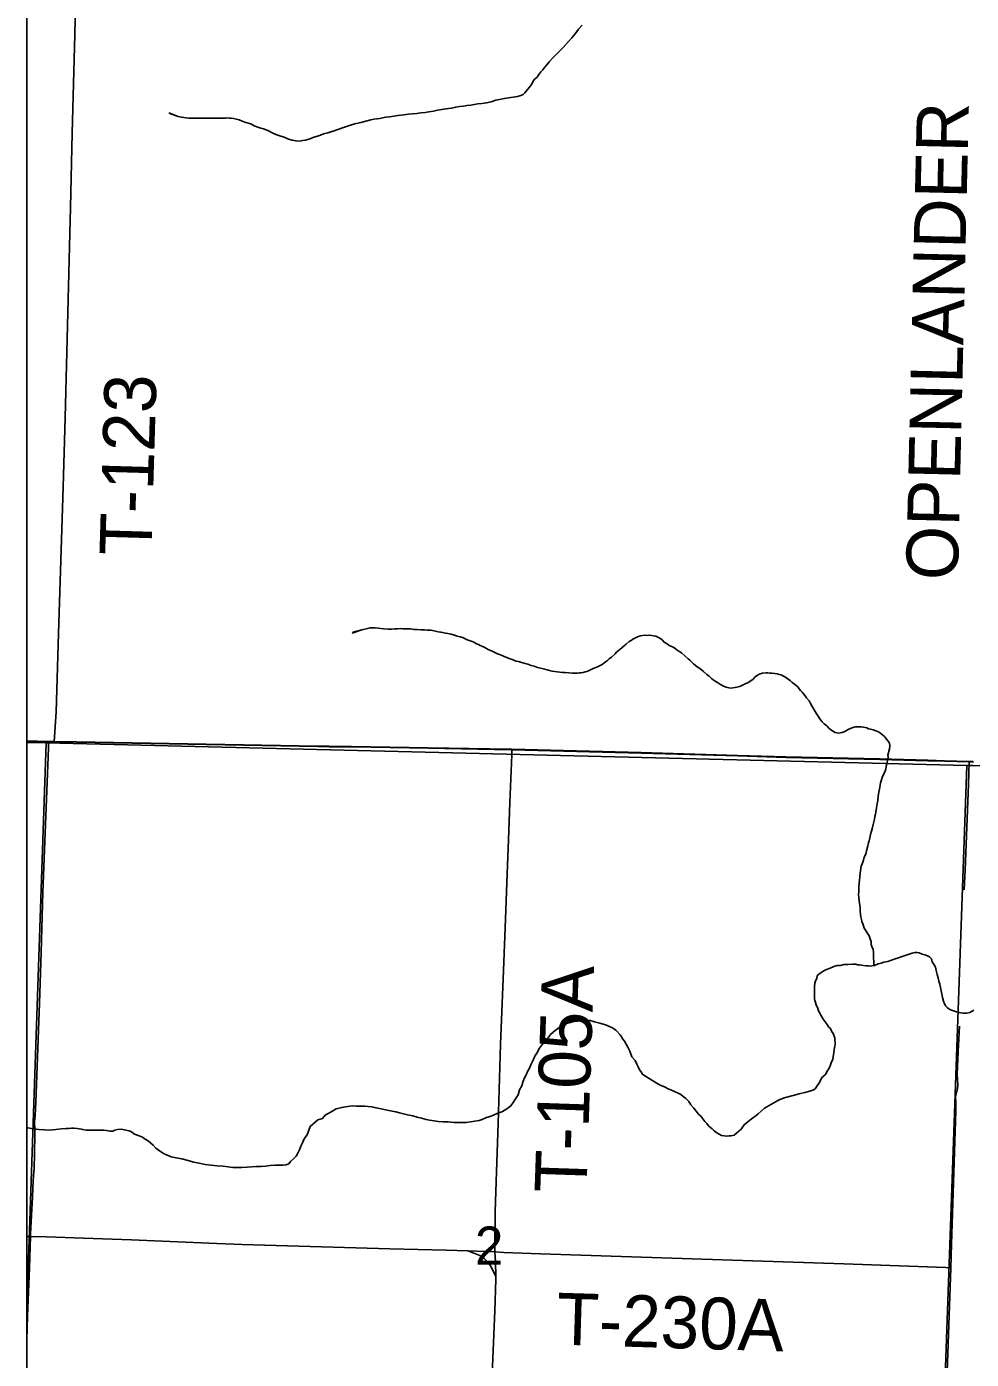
# Model space of a CAD drawing. Extents: x 2.4 to 73.1, y 4.5 to 25.6.
# Drawn here: x 29.497 to 30.015, y 21.341 to 22.071 of the extents above; entities that cross this region are included whole.
import ezdxf

# ---------------------------------------------------------------- set-up
doc = ezdxf.new("R2010")
doc.units = 0
for name, color, linetype in [('GM_X_County_Road', 7, 'Continuous'), ('GM_X_Interchange_Ramps', 7, 'Continuous'), ('GM_X_Minor_River', 7, 'Continuous'), ('GM_X_Section', 7, 'Continuous'), ('GM_X_Section_Text', 7, 'Continuous'), ('GM_X_Township_Road', 7, 'Continuous'), ('GM_X_Township_Road_Text', 7, 'Continuous'), ('GM_X_US_Shield', 7, 'Continuous'), ('SH_Cut_Line', 7, 'Continuous'), ('SH_Data', 7, 'Continuous')]:
    doc.layers.add(name, color=color, linetype=linetype)

msp = doc.modelspace()

# ---------------------------------------------------------------- linework, layer by layer
at = {"layer": 'GM_X_County_Road'}
for p, q in [((29.49738, 21.40799), (29.49951, 21.40794)), ((29.73903, 21.40002), (29.7538, 21.39953))]:
    msp.add_line(p, q, dxfattribs=at)
for points in [[(29.49951, 21.40794), (29.50826, 21.40772), (29.52844, 21.40712), (29.55486, 21.40611), (29.58437, 21.40485), (29.60144, 21.4041), (29.61542, 21.40366), (29.63405, 21.40308), (29.69622, 21.40122), (29.72731, 21.40046), (29.73903, 21.40002)], [(29.73903, 21.40002), (29.74271, 21.39861), (29.74548, 21.39755), (29.74793, 21.3959), (29.75002, 21.39379), (29.75168, 21.39134), (29.75234, 21.39001), (29.75423, 21.3862)], [(29.75423, 21.3862), (29.75414, 21.39405), (29.75399, 21.39682), (29.7538, 21.39953)], [(29.74852, 21.23783), (29.74859, 21.24695), (29.74896, 21.25396), (29.75029, 21.28495), (29.75378, 21.36727), (29.75425, 21.38437), (29.75423, 21.3862)]]:
    msp.add_lwpolyline(points, dxfattribs=at)
at = {"layer": 'GM_X_Interchange_Ramps'}
for points in [[(29.49738, 24.68879), (29.49738, 21.67933), (29.50927, 21.67914), (29.51231, 21.67909), (29.5246, 21.6789), (29.65672, 21.67652), (29.66291, 21.67644), (29.67532, 21.67635), (29.71729, 21.67567), (29.76236, 21.67485), (29.76299, 21.67483), (29.83385, 21.67299), (29.88667, 21.67142), (29.91306, 21.67062), (29.96435, 21.6695), (29.99074, 21.66878), (30.00001, 21.66848), (30.01339, 21.66813), (30.01568, 21.66809)], [(30.01568, 21.66809), (30.01339, 21.66813), (30.00001, 21.66848), (29.99074, 21.66878), (29.96435, 21.6695), (29.91306, 21.67062), (29.88667, 21.67142), (29.83385, 21.67299), (29.76299, 21.67483), (29.76236, 21.67485), (29.71729, 21.67567), (29.67532, 21.67635), (29.66291, 21.67644), (29.65672, 21.67652), (29.5246, 21.6789), (29.51231, 21.67909), (29.50927, 21.67914), (29.49738, 21.67933), (29.49738, 18.64027)]]:
    msp.add_lwpolyline(points, dxfattribs=at)
at = {"layer": 'GM_X_Minor_River'}
for points in [[(29.76606, 22.03227), (29.7674, 22.03263), (29.76835, 22.03299), (29.76931, 22.03336), (29.77009, 22.03429), (29.77319, 22.03823), (29.77416, 22.03936), (29.77514, 22.04143), (29.77688, 22.04293), (29.77785, 22.04443), (29.77901, 22.04574), (29.77998, 22.04687), (29.78095, 22.04818), (29.78212, 22.04968), (29.78348, 22.05137), (29.78541, 22.05343), (29.78734, 22.0553), (29.78927, 22.05736), (29.79121, 22.05923), (29.79392, 22.06223), (29.79585, 22.06448), (29.79779, 22.06672), (29.79954, 22.06917), (29.80148, 22.07142)], [(29.57516, 22.02332), (29.58027, 22.02134), (29.57611, 22.02274), (29.58027, 22.02134), (29.58216, 22.02093), (29.58463, 22.0207), (29.58615, 22.02049), (29.58786, 22.02046), (29.58976, 22.02043), (29.59167, 22.0204), (29.59357, 22.02037), (29.59832, 22.02048), (29.59946, 22.02047), (29.6008, 22.02044), (29.60232, 22.02042), (29.60365, 22.0204), (29.60498, 22.02038), (29.60612, 22.02036), (29.60707, 22.02054), (29.60821, 22.02052), (29.60935, 22.0205), (29.61068, 22.02029), (29.6122, 22.01988), (29.61371, 22.01948), (29.61541, 22.01888), (29.6173, 22.01809), (29.62014, 22.01729), (29.62203, 22.01631), (29.62392, 22.01552), (29.62562, 22.01492), (29.62714, 22.01452), (29.62846, 22.01412), (29.62978, 22.01353), (29.63148, 22.01255), (29.63375, 22.01156), (29.63602, 22.01077), (29.63829, 22.00997), (29.64074, 22.00898), (29.64283, 22.00838), (29.64491, 22.00797), (29.64681, 22.00793), (29.64853, 22.00829), (29.65005, 22.00845), (29.65139, 22.00881), (29.65292, 22.00936), (29.65464, 22.01009), (29.65655, 22.01063), (29.65828, 22.01117), (29.66, 22.01191), (29.66229, 22.01244), (29.66401, 22.01298), (29.66573, 22.01352), (29.66726, 22.01407), (29.66879, 22.01462), (29.67032, 22.01516), (29.67204, 22.01571), (29.67357, 22.01625), (29.67529, 22.01679), (29.67701, 22.01734), (29.67873, 22.01769), (29.68102, 22.01822), (29.68579, 22.01948), (29.68751, 22.01983), (29.68903, 22.02), (29.69075, 22.02035), (29.69228, 22.0207), (29.694, 22.02106), (29.69609, 22.02122), (29.69838, 22.02156), (29.70066, 22.0219), (29.7039, 22.02223), (29.70638, 22.02257), (29.70866, 22.02273), (29.71095, 22.02307), (29.71324, 22.02341), (29.71552, 22.02357), (29.71762, 22.02391), (29.7201, 22.02425), (29.72239, 22.02479), (29.72468, 22.02513), (29.72697, 22.02548), (29.73002, 22.026), (29.73231, 22.02653), (29.73441, 22.02688), (29.7365, 22.02703), (29.73841, 22.02738), (29.7405, 22.02754), (29.74241, 22.02789), (29.74451, 22.02824), (29.7466, 22.0284), (29.74908, 22.02893), (29.75175, 22.02945), (29.75424, 22.03036), (29.75729, 22.03089), (29.75901, 22.03124), (29.76034, 22.03141), (29.76129, 22.03158), (29.76244, 22.03175), (29.76377, 22.03192), (29.76492, 22.03209), (29.76606, 22.03227)], [(29.67568, 21.73843), (29.68085, 21.74025), (29.67607, 21.73899), (29.68085, 21.74025), (29.68257, 21.7406), (29.68409, 21.74096), (29.68543, 21.74131), (29.68695, 21.74129), (29.68828, 21.74127), (29.6898, 21.74106), (29.69132, 21.74103), (29.69303, 21.74081), (29.69531, 21.74059), (29.69721, 21.74056), (29.69892, 21.74072), (29.70044, 21.7407), (29.70197, 21.74086), (29.7033, 21.74084), (29.70463, 21.74082), (29.70615, 21.7408), (29.70748, 21.74077), (29.70938, 21.74037), (29.71128, 21.74034), (29.71337, 21.7403), (29.71527, 21.74027), (29.7166, 21.74006), (29.71774, 21.74004), (29.71888, 21.74002), (29.72267, 21.7392), (29.724, 21.73899), (29.72514, 21.73879), (29.72665, 21.73838), (29.72798, 21.73817), (29.72988, 21.73776), (29.73158, 21.73735), (29.73309, 21.73676), (29.7348, 21.73635), (29.7365, 21.73575), (29.73782, 21.73516), (29.73914, 21.73457), (29.74028, 21.73417), (29.74123, 21.73378), (29.74217, 21.73339), (29.74368, 21.7326), (29.74481, 21.7322), (29.74576, 21.73162), (29.7467, 21.73122), (29.74783, 21.73064), (29.74915, 21.73004), (29.75047, 21.72926), (29.75199, 21.72867), (29.75368, 21.72788), (29.75519, 21.7271), (29.7569, 21.7265), (29.75841, 21.72572), (29.76067, 21.72492), (29.76219, 21.72433), (29.7637, 21.72373), (29.76521, 21.72314), (29.76673, 21.72293), (29.76786, 21.72253), (29.769, 21.72213), (29.77032, 21.72173), (29.77184, 21.72132), (29.77354, 21.72073), (29.77525, 21.72032), (29.77714, 21.71953), (29.77941, 21.71911), (29.78093, 21.71871), (29.78244, 21.71831), (29.78358, 21.71791), (29.78509, 21.7175), (29.78642, 21.71748), (29.78794, 21.71727), (29.78927, 21.71706), (29.79079, 21.71684), (29.79231, 21.71682), (29.7963, 21.71657), (29.79744, 21.71655), (29.79877, 21.71653), (29.79991, 21.7167), (29.80105, 21.71668), (29.80201, 21.71686), (29.80316, 21.71722), (29.80411, 21.71739), (29.80507, 21.71776), (29.80603, 21.71831), (29.80717, 21.71886), (29.80851, 21.71941), (29.80966, 21.71977), (29.81062, 21.72033), (29.81254, 21.72125), (29.81427, 21.72274), (29.81542, 21.72348), (29.81639, 21.72442), (29.81754, 21.72516), (29.81966, 21.72703), (29.82044, 21.72796), (29.82141, 21.7289), (29.82237, 21.72964), (29.82333, 21.73039)], [(29.82333, 21.73039), (29.82468, 21.7317), (29.82565, 21.73244), (29.82738, 21.73374), (29.82834, 21.7343), (29.8293, 21.73504), (29.83045, 21.7356), (29.83217, 21.73652), (29.83351, 21.73688), (29.83466, 21.73705), (29.83599, 21.73722), (29.83713, 21.7372), (29.83827, 21.73737), (29.84188, 21.73675), (29.84301, 21.73616), (29.84414, 21.73557), (29.84527, 21.73479), (29.84639, 21.73344), (29.84809, 21.73247), (29.84922, 21.73169), (29.85016, 21.73129), (29.85167, 21.73051), (29.85336, 21.72934), (29.85506, 21.72818), (29.856, 21.72759), (29.85787, 21.72585), (29.85956, 21.7243), (29.8605, 21.72353), (29.86162, 21.72256), (29.86256, 21.7216), (29.86369, 21.72063), (29.865, 21.71966), (29.86651, 21.71868), (29.86801, 21.71733), (29.86989, 21.71578), (29.87101, 21.71481), (29.87233, 21.71365), (29.87383, 21.71249), (29.87533, 21.71151), (29.87628, 21.71093), (29.87722, 21.71034), (29.87891, 21.70937), (29.88043, 21.70877), (29.88194, 21.70837), (29.88289, 21.70835), (29.88537, 21.70869), (29.88632, 21.70887), (29.88766, 21.70923), (29.88862, 21.70959), (29.89015, 21.71033), (29.89111, 21.71088), (29.89226, 21.71125), (29.8936, 21.71217), (29.89495, 21.7131), (29.8963, 21.71441), (29.89803, 21.71571), (29.89899, 21.71608), (29.90033, 21.71644), (29.90223, 21.7166), (29.90318, 21.71658), (29.90432, 21.71656), (29.90546, 21.71655), (29.90698, 21.71633), (29.90831, 21.71612), (29.90944, 21.71572), (29.91058, 21.71551), (29.91152, 21.71493), (29.91247, 21.71454), (29.91341, 21.71395), (29.91454, 21.71298), (29.91548, 21.7124), (29.9166, 21.71143), (29.91773, 21.71046), (29.91867, 21.70969), (29.91961, 21.70891), (29.92035, 21.70795), (29.9211, 21.70699), (29.92203, 21.70602), (29.92297, 21.70506), (29.92372, 21.7041), (29.92446, 21.70294), (29.92577, 21.7014), (29.9265, 21.69987), (29.92854, 21.69642), (29.9291, 21.69546), (29.92965, 21.6945), (29.93077, 21.69296), (29.93132, 21.69201), (29.93207, 21.69085), (29.933, 21.68989), (29.93413, 21.68873), (29.93544, 21.68757), (29.93675, 21.68622), (29.93825, 21.68506), (29.93919, 21.68447), (29.94014, 21.68407), (29.94184, 21.68367), (29.94299, 21.68384), (29.94394, 21.68402), (29.94509, 21.68438), (29.94624, 21.68512)], [(29.94624, 21.68512), (29.94758, 21.68586), (29.94931, 21.68659), (29.95026, 21.68696), (29.95122, 21.68713), (29.95217, 21.68711), (29.95331, 21.6871), (29.95426, 21.68708), (29.95653, 21.68666), (29.95748, 21.68646), (29.95843, 21.68607), (29.95938, 21.68586), (29.96089, 21.68546), (29.9624, 21.68486), (29.9641, 21.68408), (29.96711, 21.68175), (29.96823, 21.6804), (29.96916, 21.67924), (29.9699, 21.67809), (29.97008, 21.67695), (29.96985, 21.67486), (29.96946, 21.67373), (29.96925, 21.67278), (29.96885, 21.67165), (29.96902, 21.67051), (29.96769, 21.66334)], [(29.95872, 21.57259), (29.95602, 21.57687), (29.95567, 21.57803), (29.95532, 21.57918), (29.9546, 21.58053), (29.95444, 21.58148), (29.9541, 21.58301), (29.95395, 21.58435), (29.95382, 21.58625), (29.95369, 21.58835), (29.95336, 21.59026), (29.95322, 21.59178), (29.95308, 21.5935), (29.95295, 21.59559), (29.95298, 21.59654), (29.95301, 21.59768), (29.95306, 21.59939), (29.95331, 21.60147), (29.95336, 21.60318), (29.9536, 21.60489), (29.95385, 21.60697), (29.95411, 21.60944), (29.95434, 21.61076), (29.95495, 21.61207), (29.95517, 21.61302), (29.95558, 21.61415), (29.95601, 21.61566), (29.95662, 21.61697), (29.95703, 21.61829), (29.95746, 21.61999), (29.9579, 21.62187), (29.95833, 21.62357), (29.95874, 21.6247), (29.95898, 21.62622), (29.95941, 21.6281), (29.96004, 21.62999), (29.96048, 21.63187), (29.9609, 21.63357), (29.96133, 21.63508), (29.96156, 21.63659), (29.96179, 21.63792), (29.96221, 21.63924), (29.96243, 21.64037), (29.96269, 21.64265), (29.96314, 21.64491), (29.96338, 21.64681), (29.96363, 21.6487), (29.96387, 21.65041), (29.96411, 21.6523), (29.96454, 21.65381), (29.96477, 21.65532), (29.965, 21.65646), (29.96543, 21.65815), (29.96584, 21.65928), (29.96769, 21.66334)], [(29.96133, 21.55639), (29.96114, 21.56251), (29.96116, 21.56365), (29.96082, 21.56518), (29.96009, 21.56671), (29.95974, 21.56786), (29.95977, 21.56938), (29.95872, 21.57259)], [(29.93739, 21.55488), (29.93931, 21.55578), (29.94123, 21.55631), (29.94294, 21.55646), (29.94485, 21.55699), (29.94694, 21.55694), (29.9498, 21.55707), (29.95132, 21.55703), (29.95226, 21.55682), (29.95341, 21.55679), (29.95454, 21.55658), (29.95568, 21.55636), (29.957, 21.55614), (29.95833, 21.55611), (29.95928, 21.55609), (29.96024, 21.55626), (29.96157, 21.55642), (29.96368, 21.55732), (29.96521, 21.55767), (29.96675, 21.5582), (29.96884, 21.55854), (29.97287, 21.55997), (29.97478, 21.56049), (29.97631, 21.56103), (29.98111, 21.56282), (29.98226, 21.56318), (29.98378, 21.56352), (29.98492, 21.5635), (29.98606, 21.56328), (29.98776, 21.56267), (29.98927, 21.56226), (29.99059, 21.56166), (29.99171, 21.56106), (29.99283, 21.56009), (29.99317, 21.55837), (29.99428, 21.55683), (29.99501, 21.55548), (29.99535, 21.55357), (29.99587, 21.55147), (29.9964, 21.54956), (29.99693, 21.54784), (29.99746, 21.54612), (29.9978, 21.5444), (29.99814, 21.54249), (29.99848, 21.54077), (29.99882, 21.53887), (29.99934, 21.53677), (29.99988, 21.53542), (30.00061, 21.53408), (30.00154, 21.53311), (30.00285, 21.53232), (30.00436, 21.53171), (30.00606, 21.53111), (30.00776, 21.53069), (30.01003, 21.53026), (30.01212, 21.53021), (30.01384, 21.53055), (30.01596, 21.53183)], [(29.83682, 21.49539), (29.83832, 21.49441), (29.83963, 21.49362), (29.84207, 21.49205), (29.84432, 21.49086), (29.84658, 21.48986), (29.84865, 21.48886), (29.85053, 21.48806), (29.85242, 21.48725), (29.85411, 21.48646), (29.85561, 21.48566), (29.85692, 21.48468), (29.85823, 21.48352), (29.8599, 21.48196), (29.861, 21.48003), (29.86267, 21.47829), (29.86396, 21.47655), (29.86526, 21.475), (29.86656, 21.47383), (29.86767, 21.47248), (29.86878, 21.47093), (29.86989, 21.46977), (29.87082, 21.46861), (29.87175, 21.46764), (29.87268, 21.46685), (29.8738, 21.46588), (29.87529, 21.46471), (29.87661, 21.46392), (29.87792, 21.46332), (29.87925, 21.4631), (29.88057, 21.46288), (29.88191, 21.46304), (29.88305, 21.46301), (29.88477, 21.46354), (29.88865, 21.46669), (29.89022, 21.46912), (29.89235, 21.47078), (29.89409, 21.47226), (29.89564, 21.47337), (29.89661, 21.47411), (29.89796, 21.47522), (29.89951, 21.47651), (29.90145, 21.47818), (29.90395, 21.47964), (29.90646, 21.4811), (29.90915, 21.48256), (29.91222, 21.48382), (29.91701, 21.48524), (29.92045, 21.48611), (29.92351, 21.4868), (29.92618, 21.4875), (29.92791, 21.48803), (29.92906, 21.48876), (29.93024, 21.49045), (29.93122, 21.49175), (29.93182, 21.49307), (29.93282, 21.49495), (29.93437, 21.49624), (29.93515, 21.49718), (29.93555, 21.49831), (29.93633, 21.49924), (29.93693, 21.50056), (29.93754, 21.50206), (29.93814, 21.50357), (29.93874, 21.50488), (29.93897, 21.50659), (29.93939, 21.50848), (29.93963, 21.51037), (29.93986, 21.51227), (29.94007, 21.51321), (29.94009, 21.51416), (29.93993, 21.51568), (29.93996, 21.51663), (29.9396, 21.51759), (29.93906, 21.51912), (29.93814, 21.52047), (29.9376, 21.52182), (29.93648, 21.52279), (29.93575, 21.52414), (29.93353, 21.52704), (29.9328, 21.52819), (29.93225, 21.52915), (29.93171, 21.53031), (29.93097, 21.53146), (29.93062, 21.5328), (29.92972, 21.53491), (29.92937, 21.53606), (29.92901, 21.53721), (29.92884, 21.53816), (29.92869, 21.53968), (29.92872, 21.5412), (29.92876, 21.54291), (29.92881, 21.545), (29.92903, 21.5467), (29.92925, 21.54803), (29.93004, 21.54934), (29.93027, 21.55086), (29.93162, 21.55196), (29.93355, 21.55325), (29.93529, 21.55416), (29.93739, 21.55488)], [(29.65683, 21.47189), (29.65931, 21.47259), (29.66088, 21.47446), (29.66242, 21.47537), (29.66453, 21.47647), (29.66685, 21.47793), (29.66991, 21.47863), (29.67219, 21.47895), (29.67429, 21.47929), (29.67601, 21.47944), (29.67791, 21.4794), (29.67943, 21.47936), (29.68095, 21.47933), (29.68247, 21.47929), (29.68436, 21.47906), (29.68645, 21.47901), (29.68872, 21.47839), (29.69232, 21.47774), (29.69478, 21.47712), (29.69743, 21.47668), (29.69951, 21.47625), (29.70159, 21.47563), (29.70367, 21.47521), (29.70594, 21.47459), (29.70877, 21.47395), (29.71123, 21.47333), (29.7135, 21.47271), (29.71615, 21.47208), (29.71804, 21.47166), (29.7205, 21.47122), (29.72278, 21.47098), (29.72543, 21.47073), (29.72809, 21.47067), (29.73151, 21.4704), (29.73493, 21.47033), (29.73797, 21.47045), (29.74522, 21.47143), (29.74675, 21.47196), (29.74925, 21.47305), (29.75116, 21.47376), (29.75328, 21.47466), (29.75539, 21.47557), (29.75749, 21.47628), (29.75923, 21.47719), (29.76097, 21.47848), (29.76251, 21.47959), (29.76369, 21.48127), (29.76507, 21.48333), (29.76645, 21.48558), (29.76727, 21.48822), (29.76846, 21.49047), (29.76908, 21.49255), (29.76988, 21.49443), (29.77048, 21.49574), (29.77107, 21.49687), (29.77168, 21.49838), (29.77267, 21.50006), (29.77327, 21.50157), (29.77427, 21.50383), (29.77567, 21.50665), (29.77666, 21.50833), (29.77824, 21.51115), (29.77981, 21.5132), (29.78138, 21.51545), (29.78313, 21.51712), (29.7843, 21.51861), (29.78566, 21.51991), (29.78682, 21.52083), (29.78895, 21.52249), (29.7901, 21.52304), (29.79164, 21.52395), (29.79299, 21.52468), (29.79452, 21.52503), (29.79567, 21.52538), (29.7972, 21.52573), (29.79891, 21.52588), (29.80082, 21.52622), (29.80234, 21.52637), (29.80406, 21.52652), (29.80596, 21.52629), (29.80822, 21.52548), (29.81125, 21.52484), (29.81426, 21.52383), (29.81822, 21.52222), (29.81991, 21.52104), (29.82232, 21.51833), (29.82305, 21.51736), (29.82378, 21.51601), (29.82471, 21.51485), (29.82562, 21.51331), (29.82654, 21.51158), (29.82763, 21.50947), (29.8287, 21.50641), (29.83055, 21.50427), (29.83146, 21.50235), (29.83219, 21.50082), (29.83291, 21.49928), (29.83365, 21.49832), (29.83457, 21.49677), (29.83588, 21.49599), (29.83682, 21.49539)], [(29.49738, 21.46761), (29.49799, 21.46748), (29.50007, 21.46705), (29.50158, 21.46683), (29.50253, 21.46681), (29.50405, 21.46658), (29.50708, 21.46632), (29.51013, 21.46625), (29.51336, 21.46656), (29.51641, 21.46687), (29.51889, 21.46701), (29.5206, 21.46716), (29.52194, 21.46732), (29.52327, 21.46729), (29.52497, 21.46706), (29.52725, 21.46682), (29.5299, 21.46619), (29.5337, 21.46611), (29.53845, 21.46619), (29.53959, 21.46616), (29.54111, 21.46594), (29.543, 21.46571), (29.54452, 21.46567), (29.54567, 21.46622), (29.5472, 21.46656), (29.54911, 21.46671), (29.55346, 21.46585), (29.55478, 21.46525), (29.55646, 21.46407), (29.55891, 21.46307), (29.5608, 21.46227), (29.56229, 21.46128), (29.56398, 21.4603), (29.56529, 21.45913), (29.56659, 21.45796), (29.56808, 21.45641), (29.56957, 21.45523), (29.57107, 21.45425), (29.57239, 21.45346), (29.57389, 21.45267), (29.57653, 21.45166), (29.57917, 21.45103), (29.5824, 21.45057), (29.5858, 21.44955), (29.58882, 21.44872), (29.59185, 21.44808), (29.59506, 21.44744), (29.59848, 21.44699), (29.6017, 21.44672), (29.60493, 21.44646), (29.60777, 21.44602), (29.61023, 21.44577), (29.61289, 21.44571), (29.61517, 21.44566), (29.61803, 21.44598), (29.62051, 21.44611), (29.62298, 21.44625), (29.62584, 21.44637), (29.62831, 21.44651), (29.63079, 21.44683), (29.63326, 21.44696), (29.63555, 21.4471), (29.63764, 21.44706), (29.63935, 21.44721), (29.64089, 21.44774), (29.64187, 21.44905), (29.64362, 21.45072), (29.64497, 21.45202), (29.64576, 21.45314), (29.64676, 21.4554), (29.64757, 21.45747), (29.64837, 21.45916), (29.64917, 21.46104), (29.65016, 21.46273), (29.65094, 21.46366), (29.65256, 21.46819), (29.65683, 21.47189)]]:
    msp.add_lwpolyline(points, dxfattribs=at)
at = {"layer": 'GM_X_Section'}
msp.add_lwpolyline([(30.51643, 21.65196), (30.49787, 21.13293), (29.99357, 21.14088), (30.01225, 21.66591), (30.01568, 21.66582)], close=True, dxfattribs=at)
at = {"layer": 'GM_X_Township_Road'}
for p, q in [((29.49738, 21.67905), (29.50939, 21.67887)), ((29.50939, 21.67887), (29.51243, 21.67882)), ((30.0135, 21.66785), (30.0158, 21.66781))]:
    msp.add_line(p, q, dxfattribs=at)
for points in [[(29.51243, 21.67882), (29.51353, 21.69522), (29.51489, 21.73819), (29.51728, 21.81834), (29.51841, 21.85656), (29.51942, 21.89228), (29.52091, 21.95007), (29.52144, 21.97151), (29.52235, 22.01222), (29.5237, 22.06628), (29.5243, 22.09082), (29.52537, 22.12997), (29.52634, 22.16787), (29.52657, 22.17755)], [(29.50202, 21.47423), (29.50236, 21.48146), (29.50449, 21.53577), (29.50539, 21.56371), (29.50623, 21.59631), (29.50926, 21.67546), (29.50939, 21.67887)], [(29.51243, 21.67882), (29.52472, 21.67863), (29.65684, 21.67624), (29.66303, 21.67616), (29.67544, 21.67607), (29.71741, 21.67539), (29.76248, 21.67457), (29.7631, 21.67455)], [(29.7538, 21.39953), (29.75373, 21.4043), (29.75395, 21.42169), (29.75459, 21.44345), (29.7555, 21.46985), (29.75676, 21.51336), (29.75828, 21.54908), (29.75936, 21.57705), (29.76044, 21.60657), (29.76114, 21.6252), (29.76193, 21.64538), (29.76299, 21.67179), (29.7631, 21.67455)], [(29.7631, 21.67455), (29.83397, 21.67271), (29.88679, 21.67115), (29.91317, 21.67035), (29.96447, 21.66923), (29.99086, 21.66851), (30.00013, 21.6682), (30.0135, 21.66785)], [(30.01064, 21.59777), (30.01121, 21.60869), (30.01306, 21.65554), (30.0135, 21.66785)], [(30.00343, 21.39082), (30.00386, 21.40367), (30.00618, 21.47677), (30.00609, 21.48143), (30.00604, 21.48453), (30.00707, 21.48907), (30.00723, 21.49062), (30.00697, 21.49683), (30.00747, 21.50927), (30.0081, 21.52323)], [(29.50097, 21.43863), (29.50148, 21.44533), (29.50158, 21.45299), (29.5018, 21.46359), (29.5018, 21.4661), (29.50174, 21.47092), (29.50202, 21.47423)], [(29.49951, 21.40794), (29.49955, 21.40934), (29.50053, 21.4295), (29.50071, 21.43412), (29.50097, 21.43863)], [(29.49738, 21.35126), (29.49785, 21.3643), (29.49892, 21.3907), (29.49951, 21.40794)], [(29.7538, 21.39953), (29.75863, 21.39912), (29.77867, 21.39851), (29.94481, 21.39291), (30.00071, 21.39092), (30.00343, 21.39082)], [(29.99549, 21.16297), (29.99647, 21.1844), (29.9991, 21.26527), (30.00015, 21.29793), (30.00202, 21.34924), (30.00343, 21.39082)]]:
    msp.add_lwpolyline(points, dxfattribs=at)
at = {"layer": 'GM_X_US_Shield'}
for points in [[(29.49738, 21.67847), (29.49738, 21.3687), (29.50805, 21.67827)], [(29.49738, 21.3687), (29.49738, 21.15205), (29.99357, 21.14088), (30.01225, 21.66591), (29.50805, 21.67827)]]:
    msp.add_lwpolyline(points, close=True, dxfattribs=at)
at = {"layer": 'SH_Cut_Line'}
for points in [[(29.49738, 24.78522), (29.49738, 21.67933), (29.50927, 21.67914), (29.51231, 21.67909), (29.5246, 21.6789), (29.65672, 21.67652), (29.66291, 21.67644), (29.67532, 21.67635), (29.71729, 21.67567), (29.76236, 21.67485), (29.76299, 21.67483), (29.83385, 21.67299), (29.88667, 21.67142), (29.91306, 21.67062), (29.96435, 21.6695), (29.99074, 21.66878), (30.00001, 21.66848), (30.01339, 21.66813), (30.01568, 21.66809)], [(30.01568, 21.66809), (30.01339, 21.66813), (30.00001, 21.66848), (29.99074, 21.66878), (29.96435, 21.6695), (29.91306, 21.67062), (29.88667, 21.67142), (29.83385, 21.67299), (29.76299, 21.67483), (29.76236, 21.67485), (29.71729, 21.67567), (29.67532, 21.67635), (29.66291, 21.67644), (29.65672, 21.67652), (29.5246, 21.6789), (29.51231, 21.67909), (29.50927, 21.67914), (29.49738, 21.67933), (29.49738, 17.98522)]]:
    msp.add_lwpolyline(points, dxfattribs=at)
at = {"layer": 'SH_Data'}
msp.add_lwpolyline([(29.49738, 24.78522), (36.29738, 24.78522), (36.29738, 17.98522), (29.49738, 17.98522)], close=True, dxfattribs=at)

# ---------------------------------------------------------------- texts
at = {"layer": 'GM_X_Section_Text'}
msp.add_text('2', height=0.02093, rotation=0.00001, dxfattribs=at).set_placement((29.74285, 21.39247))
at = {"layer": 'GM_X_Township_Road_Text'}
for s, rotation, p in [('OPENLANDER', 88.66297, (30.00723, 21.7672)), ('T-123', 88.31699, (29.56562, 21.78057)), ('T-105A', 88.06099, (29.80386, 21.4315)), ('T-230A', 358.26442, (29.78719, 21.34878))]:
    msp.add_text(s, height=0.028409, rotation=rotation, dxfattribs=at).set_placement(p)

doc.saveas('drawing.dxf')
